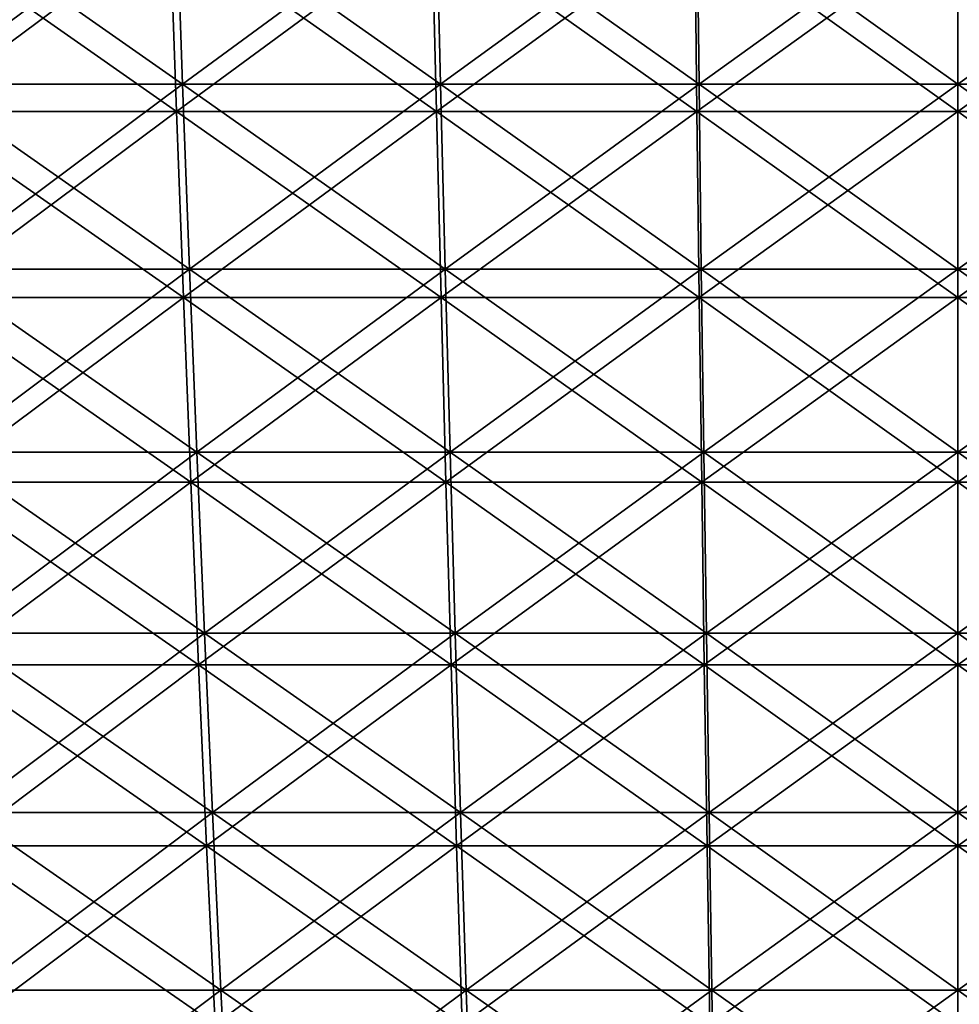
# Model space of a CAD drawing. Header units: millimetres. Extents: x -250 to 250, y -45 to 4150.
# Tile 528 of 656: x -26 to 0, y 4034 to 4061. Entities that reach past the tile are written whole.
import ezdxf

# ---------------------------------------------------------------- set-up
doc = ezdxf.new("R2010")
doc.units = ezdxf.units.MM
doc.header["$LTSCALE"] = 81.481481
for name, color, linetype in [('19', 7, 'CONTINUOUS'), ('20', 7, 'CONTINUOUS'), ('21', 7, 'CONTINUOUS'), ('22', 7, 'CONTINUOUS')]:
    doc.layers.add(name, color=color, linetype=linetype)

msp = doc.modelspace()

# ---------------------------------------------------------------- linework, layer by layer
at = {"layer": '19', "color": 7, "linetype": 'CONTINUOUS'}
for points in [[(-21.641, 4063.471, -233.548), (-28.581, 4058.312, -230.817), (-28.823, 4063.471, -232.77), (-21.641, 4063.471, -233.548)], [(-21.46, 4058.312, -231.587), (-28.581, 4058.312, -230.817), (-21.641, 4063.471, -233.548), (-21.46, 4058.312, -231.587)], [(-14.439, 4063.471, -234.103), (-21.46, 4058.312, -231.587), (-21.641, 4063.471, -233.548), (-14.439, 4063.471, -234.103)], [(-14.318, 4058.312, -232.138), (-21.46, 4058.312, -231.587), (-14.439, 4063.471, -234.103), (-14.318, 4058.312, -232.138)], [(-7.223, 4063.471, -234.437), (-14.318, 4058.312, -232.138), (-14.439, 4063.471, -234.103), (-7.223, 4063.471, -234.437)], [(-7.162, 4058.312, -232.469), (-14.318, 4058.312, -232.138), (-7.223, 4063.471, -234.437), (-7.162, 4058.312, -232.469)], [(0, 4063.471, -234.548), (-7.162, 4058.312, -232.469), (-7.223, 4063.471, -234.437), (0, 4063.471, -234.548)], [(0, 4058.312, -232.58), (-7.162, 4058.312, -232.469), (0, 4063.471, -234.548), (0, 4058.312, -232.58)], [(7.162, 4058.312, -232.469), (0, 4058.312, -232.58), (7.223, 4063.471, -234.437), (7.162, 4058.312, -232.469)], [(7.223, 4063.471, -234.437), (0, 4058.312, -232.58), (0, 4063.471, -234.548), (7.223, 4063.471, -234.437)], [(-21.46, 4058.312, -231.587), (-28.325, 4053.197, -228.75), (-28.581, 4058.312, -230.817), (-21.46, 4058.312, -231.587)], [(-21.268, 4053.197, -229.514), (-28.325, 4053.197, -228.75), (-21.46, 4058.312, -231.587), (-21.268, 4053.197, -229.514)], [(-14.318, 4058.312, -232.138), (-21.268, 4053.197, -229.514), (-21.46, 4058.312, -231.587), (-14.318, 4058.312, -232.138)], [(-14.19, 4053.197, -230.06), (-21.268, 4053.197, -229.514), (-14.318, 4058.312, -232.138), (-14.19, 4053.197, -230.06)], [(-7.162, 4058.312, -232.469), (-14.19, 4053.197, -230.06), (-14.318, 4058.312, -232.138), (-7.162, 4058.312, -232.469)], [(-7.098, 4053.197, -230.388), (-14.19, 4053.197, -230.06), (-7.162, 4058.312, -232.469), (-7.098, 4053.197, -230.388)], [(0, 4058.312, -232.58), (-7.098, 4053.197, -230.388), (-7.162, 4058.312, -232.469), (0, 4058.312, -232.58)], [(0, 4053.197, -230.497), (-7.098, 4053.197, -230.388), (0, 4058.312, -232.58), (0, 4053.197, -230.497)], [(7.098, 4053.197, -230.388), (0, 4053.197, -230.497), (7.162, 4058.312, -232.469), (7.098, 4053.197, -230.388)], [(7.162, 4058.312, -232.469), (0, 4053.197, -230.497), (0, 4058.312, -232.58), (7.162, 4058.312, -232.469)], [(-21.268, 4053.197, -229.514), (-28.056, 4048.129, -226.573), (-28.325, 4053.197, -228.75), (-21.268, 4053.197, -229.514)], [(-21.065, 4048.129, -227.329), (-28.056, 4048.129, -226.573), (-21.268, 4053.197, -229.514), (-21.065, 4048.129, -227.329)], [(-14.19, 4053.197, -230.06), (-21.065, 4048.129, -227.329), (-21.268, 4053.197, -229.514), (-14.19, 4053.197, -230.06)], [(-14.055, 4048.129, -227.87), (-21.065, 4048.129, -227.329), (-14.19, 4053.197, -230.06), (-14.055, 4048.129, -227.87)], [(-7.098, 4053.197, -230.388), (-14.055, 4048.129, -227.87), (-14.19, 4053.197, -230.06), (-7.098, 4053.197, -230.388)], [(-7.031, 4048.129, -228.195), (-14.055, 4048.129, -227.87), (-7.098, 4053.197, -230.388), (-7.031, 4048.129, -228.195)], [(0, 4053.197, -230.497), (-7.031, 4048.129, -228.195), (-7.098, 4053.197, -230.388), (0, 4053.197, -230.497)], [(0, 4048.129, -228.303), (-7.031, 4048.129, -228.195), (0, 4053.197, -230.497), (0, 4048.129, -228.303)], [(7.031, 4048.129, -228.195), (0, 4048.129, -228.303), (7.098, 4053.197, -230.388), (7.031, 4048.129, -228.195)], [(7.098, 4053.197, -230.388), (0, 4048.129, -228.303), (0, 4053.197, -230.497), (7.098, 4053.197, -230.388)], [(-21.065, 4048.129, -227.329), (-27.772, 4043.111, -224.284), (-28.056, 4048.129, -226.573), (-21.065, 4048.129, -227.329)], [(-20.852, 4043.111, -225.033), (-27.772, 4043.111, -224.284), (-21.065, 4048.129, -227.329), (-20.852, 4043.111, -225.033)], [(-14.055, 4048.129, -227.87), (-20.852, 4043.111, -225.033), (-21.065, 4048.129, -227.329), (-14.055, 4048.129, -227.87)], [(-13.913, 4043.111, -225.568), (-20.852, 4043.111, -225.033), (-14.055, 4048.129, -227.87), (-13.913, 4043.111, -225.568)], [(-7.031, 4048.129, -228.195), (-13.913, 4043.111, -225.568), (-14.055, 4048.129, -227.87), (-7.031, 4048.129, -228.195)], [(-6.96, 4043.111, -225.89), (-13.913, 4043.111, -225.568), (-7.031, 4048.129, -228.195), (-6.96, 4043.111, -225.89)], [(0, 4048.129, -228.303), (-6.96, 4043.111, -225.89), (-7.031, 4048.129, -228.195), (0, 4048.129, -228.303)], [(0, 4043.111, -225.997), (-6.96, 4043.111, -225.89), (0, 4048.129, -228.303), (0, 4043.111, -225.997)], [(6.96, 4043.111, -225.89), (0, 4043.111, -225.997), (7.031, 4048.129, -228.195), (6.96, 4043.111, -225.89)], [(7.031, 4048.129, -228.195), (0, 4043.111, -225.997), (0, 4048.129, -228.303), (7.031, 4048.129, -228.195)], [(-20.852, 4043.111, -225.033), (-27.475, 4038.145, -221.886), (-27.772, 4043.111, -224.284), (-20.852, 4043.111, -225.033)], [(-20.629, 4038.145, -222.627), (-27.475, 4038.145, -221.886), (-20.852, 4043.111, -225.033), (-20.629, 4038.145, -222.627)], [(-13.913, 4043.111, -225.568), (-20.629, 4038.145, -222.627), (-20.852, 4043.111, -225.033), (-13.913, 4043.111, -225.568)], [(-13.764, 4038.145, -223.157), (-20.629, 4038.145, -222.627), (-13.913, 4043.111, -225.568), (-13.764, 4038.145, -223.157)], [(-6.96, 4043.111, -225.89), (-13.764, 4038.145, -223.157), (-13.913, 4043.111, -225.568), (-6.96, 4043.111, -225.89)], [(-6.885, 4038.145, -223.475), (-13.764, 4038.145, -223.157), (-6.96, 4043.111, -225.89), (-6.885, 4038.145, -223.475)], [(0, 4043.111, -225.997), (-6.885, 4038.145, -223.475), (-6.96, 4043.111, -225.89), (0, 4043.111, -225.997)], [(0, 4038.145, -223.581), (-6.885, 4038.145, -223.475), (0, 4043.111, -225.997), (0, 4038.145, -223.581)], [(6.885, 4038.145, -223.475), (0, 4038.145, -223.581), (6.96, 4043.111, -225.89), (6.885, 4038.145, -223.475)], [(6.96, 4043.111, -225.89), (0, 4038.145, -223.581), (0, 4043.111, -225.997), (6.96, 4043.111, -225.89)], [(-20.629, 4038.145, -222.627), (-27.165, 4033.233, -219.38), (-27.475, 4038.145, -221.886), (-20.629, 4038.145, -222.627)], [(-20.396, 4033.233, -220.113), (-27.165, 4033.233, -219.38), (-20.629, 4038.145, -222.627), (-20.396, 4033.233, -220.113)], [(-13.764, 4038.145, -223.157), (-20.396, 4033.233, -220.113), (-20.629, 4038.145, -222.627), (-13.764, 4038.145, -223.157)], [(-13.608, 4033.233, -220.636), (-20.396, 4033.233, -220.113), (-13.764, 4038.145, -223.157), (-13.608, 4033.233, -220.636)], [(-6.885, 4038.145, -223.475), (-13.608, 4033.233, -220.636), (-13.764, 4038.145, -223.157), (-6.885, 4038.145, -223.475)], [(-6.807, 4033.233, -220.951), (-13.608, 4033.233, -220.636), (-6.885, 4038.145, -223.475), (-6.807, 4033.233, -220.951)], [(0, 4038.145, -223.581), (-6.807, 4033.233, -220.951), (-6.885, 4038.145, -223.475), (0, 4038.145, -223.581)], [(0, 4033.233, -221.056), (-6.807, 4033.233, -220.951), (0, 4038.145, -223.581), (0, 4033.233, -221.056)], [(6.807, 4033.233, -220.951), (0, 4033.233, -221.056), (6.885, 4038.145, -223.475), (6.807, 4033.233, -220.951)], [(6.885, 4038.145, -223.475), (0, 4033.233, -221.056), (0, 4038.145, -223.581), (6.885, 4038.145, -223.475)]]:
    msp.add_3dface(points, dxfattribs=at)
at = {"layer": '20', "color": 7, "linetype": 'CONTINUOUS'}
for points in [[(-28.581, 4058.312, 230.817), (-21.46, 4058.312, 231.587), (-28.823, 4063.471, 232.77), (-28.581, 4058.312, 230.817)], [(-28.823, 4063.471, 232.77), (-21.46, 4058.312, 231.587), (-21.641, 4063.471, 233.548), (-28.823, 4063.471, 232.77)], [(-21.46, 4058.312, 231.587), (-14.318, 4058.312, 232.138), (-21.641, 4063.471, 233.548), (-21.46, 4058.312, 231.587)], [(-21.641, 4063.471, 233.548), (-14.318, 4058.312, 232.138), (-14.439, 4063.471, 234.103), (-21.641, 4063.471, 233.548)], [(-14.318, 4058.312, 232.138), (-7.162, 4058.312, 232.469), (-14.439, 4063.471, 234.103), (-14.318, 4058.312, 232.138)], [(-14.439, 4063.471, 234.103), (-7.162, 4058.312, 232.469), (-7.223, 4063.471, 234.437), (-14.439, 4063.471, 234.103)], [(-7.162, 4058.312, 232.469), (0, 4058.312, 232.58), (-7.223, 4063.471, 234.437), (-7.162, 4058.312, 232.469)], [(-7.223, 4063.471, 234.437), (0, 4058.312, 232.58), (0, 4063.471, 234.548), (-7.223, 4063.471, 234.437)], [(0, 4058.312, 232.58), (7.162, 4058.312, 232.469), (0, 4063.471, 234.548), (0, 4058.312, 232.58)], [(0, 4063.471, 234.548), (7.162, 4058.312, 232.469), (7.223, 4063.471, 234.437), (0, 4063.471, 234.548)], [(-28.325, 4053.197, 228.75), (-21.268, 4053.197, 229.514), (-28.581, 4058.312, 230.817), (-28.325, 4053.197, 228.75)], [(-28.581, 4058.312, 230.817), (-21.268, 4053.197, 229.514), (-21.46, 4058.312, 231.587), (-28.581, 4058.312, 230.817)], [(-21.268, 4053.197, 229.514), (-14.19, 4053.197, 230.06), (-21.46, 4058.312, 231.587), (-21.268, 4053.197, 229.514)], [(-21.46, 4058.312, 231.587), (-14.19, 4053.197, 230.06), (-14.318, 4058.312, 232.138), (-21.46, 4058.312, 231.587)], [(-14.19, 4053.197, 230.06), (-7.098, 4053.197, 230.388), (-14.318, 4058.312, 232.138), (-14.19, 4053.197, 230.06)], [(-14.318, 4058.312, 232.138), (-7.098, 4053.197, 230.388), (-7.162, 4058.312, 232.469), (-14.318, 4058.312, 232.138)], [(-7.098, 4053.197, 230.388), (0, 4053.197, 230.497), (-7.162, 4058.312, 232.469), (-7.098, 4053.197, 230.388)], [(-7.162, 4058.312, 232.469), (0, 4053.197, 230.497), (0, 4058.312, 232.58), (-7.162, 4058.312, 232.469)], [(0, 4053.197, 230.497), (7.098, 4053.197, 230.388), (0, 4058.312, 232.58), (0, 4053.197, 230.497)], [(0, 4058.312, 232.58), (7.098, 4053.197, 230.388), (7.162, 4058.312, 232.469), (0, 4058.312, 232.58)], [(-28.056, 4048.129, 226.573), (-21.065, 4048.129, 227.329), (-28.325, 4053.197, 228.75), (-28.056, 4048.129, 226.573)], [(-28.325, 4053.197, 228.75), (-21.065, 4048.129, 227.329), (-21.268, 4053.197, 229.514), (-28.325, 4053.197, 228.75)], [(-21.065, 4048.129, 227.329), (-14.055, 4048.129, 227.87), (-21.268, 4053.197, 229.514), (-21.065, 4048.129, 227.329)], [(-21.268, 4053.197, 229.514), (-14.055, 4048.129, 227.87), (-14.19, 4053.197, 230.06), (-21.268, 4053.197, 229.514)], [(-14.055, 4048.129, 227.87), (-7.031, 4048.129, 228.195), (-14.19, 4053.197, 230.06), (-14.055, 4048.129, 227.87)], [(-14.19, 4053.197, 230.06), (-7.031, 4048.129, 228.195), (-7.098, 4053.197, 230.388), (-14.19, 4053.197, 230.06)], [(-7.031, 4048.129, 228.195), (0, 4048.129, 228.303), (-7.098, 4053.197, 230.388), (-7.031, 4048.129, 228.195)], [(-7.098, 4053.197, 230.388), (0, 4048.129, 228.303), (0, 4053.197, 230.497), (-7.098, 4053.197, 230.388)], [(0, 4048.129, 228.303), (7.031, 4048.129, 228.195), (0, 4053.197, 230.497), (0, 4048.129, 228.303)], [(0, 4053.197, 230.497), (7.031, 4048.129, 228.195), (7.098, 4053.197, 230.388), (0, 4053.197, 230.497)], [(-27.772, 4043.111, 224.284), (-20.852, 4043.111, 225.033), (-28.056, 4048.129, 226.573), (-27.772, 4043.111, 224.284)], [(-28.056, 4048.129, 226.573), (-20.852, 4043.111, 225.033), (-21.065, 4048.129, 227.329), (-28.056, 4048.129, 226.573)], [(-20.852, 4043.111, 225.033), (-13.913, 4043.111, 225.568), (-21.065, 4048.129, 227.329), (-20.852, 4043.111, 225.033)], [(-21.065, 4048.129, 227.329), (-13.913, 4043.111, 225.568), (-14.055, 4048.129, 227.87), (-21.065, 4048.129, 227.329)], [(-13.913, 4043.111, 225.568), (-6.96, 4043.111, 225.89), (-14.055, 4048.129, 227.87), (-13.913, 4043.111, 225.568)], [(-14.055, 4048.129, 227.87), (-6.96, 4043.111, 225.89), (-7.031, 4048.129, 228.195), (-14.055, 4048.129, 227.87)], [(-6.96, 4043.111, 225.89), (0, 4043.111, 225.997), (-7.031, 4048.129, 228.195), (-6.96, 4043.111, 225.89)], [(-7.031, 4048.129, 228.195), (0, 4043.111, 225.997), (0, 4048.129, 228.303), (-7.031, 4048.129, 228.195)], [(0, 4043.111, 225.997), (6.96, 4043.111, 225.89), (0, 4048.129, 228.303), (0, 4043.111, 225.997)], [(0, 4048.129, 228.303), (6.96, 4043.111, 225.89), (7.031, 4048.129, 228.195), (0, 4048.129, 228.303)], [(-27.475, 4038.145, 221.886), (-20.629, 4038.145, 222.627), (-27.772, 4043.111, 224.284), (-27.475, 4038.145, 221.886)], [(-27.772, 4043.111, 224.284), (-20.629, 4038.145, 222.627), (-20.852, 4043.111, 225.033), (-27.772, 4043.111, 224.284)], [(-20.629, 4038.145, 222.627), (-13.764, 4038.145, 223.157), (-20.852, 4043.111, 225.033), (-20.629, 4038.145, 222.627)], [(-20.852, 4043.111, 225.033), (-13.764, 4038.145, 223.157), (-13.913, 4043.111, 225.568), (-20.852, 4043.111, 225.033)], [(-13.764, 4038.145, 223.157), (-6.885, 4038.145, 223.475), (-13.913, 4043.111, 225.568), (-13.764, 4038.145, 223.157)], [(-13.913, 4043.111, 225.568), (-6.885, 4038.145, 223.475), (-6.96, 4043.111, 225.89), (-13.913, 4043.111, 225.568)], [(-6.885, 4038.145, 223.475), (0, 4038.145, 223.581), (-6.96, 4043.111, 225.89), (-6.885, 4038.145, 223.475)], [(-6.96, 4043.111, 225.89), (0, 4038.145, 223.581), (0, 4043.111, 225.997), (-6.96, 4043.111, 225.89)], [(0, 4038.145, 223.581), (6.885, 4038.145, 223.475), (0, 4043.111, 225.997), (0, 4038.145, 223.581)], [(0, 4043.111, 225.997), (6.885, 4038.145, 223.475), (6.96, 4043.111, 225.89), (0, 4043.111, 225.997)], [(-27.165, 4033.233, 219.38), (-20.396, 4033.233, 220.113), (-27.475, 4038.145, 221.886), (-27.165, 4033.233, 219.38)], [(-27.475, 4038.145, 221.886), (-20.396, 4033.233, 220.113), (-20.629, 4038.145, 222.627), (-27.475, 4038.145, 221.886)], [(-20.396, 4033.233, 220.113), (-13.608, 4033.233, 220.636), (-20.629, 4038.145, 222.627), (-20.396, 4033.233, 220.113)], [(-20.629, 4038.145, 222.627), (-13.608, 4033.233, 220.636), (-13.764, 4038.145, 223.157), (-20.629, 4038.145, 222.627)], [(-13.608, 4033.233, 220.636), (-6.807, 4033.233, 220.951), (-13.764, 4038.145, 223.157), (-13.608, 4033.233, 220.636)], [(-13.764, 4038.145, 223.157), (-6.807, 4033.233, 220.951), (-6.885, 4038.145, 223.475), (-13.764, 4038.145, 223.157)], [(-6.807, 4033.233, 220.951), (0, 4033.233, 221.056), (-6.885, 4038.145, 223.475), (-6.807, 4033.233, 220.951)], [(-6.885, 4038.145, 223.475), (0, 4033.233, 221.056), (0, 4038.145, 223.581), (-6.885, 4038.145, 223.475)], [(0, 4033.233, 221.056), (6.807, 4033.233, 220.951), (0, 4038.145, 223.581), (0, 4033.233, 221.056)], [(0, 4038.145, 223.581), (6.807, 4033.233, 220.951), (6.885, 4038.145, 223.475), (0, 4038.145, 223.581)]]:
    msp.add_3dface(points, dxfattribs=at)
at = {"layer": '21', "color": 7, "linetype": 'CONTINUOUS'}
for points in [[(-21.469, 4064.175, 231.683), (-28.353, 4059.057, 228.975), (-28.593, 4064.175, 230.912), (-21.469, 4064.175, 231.683)], [(-21.288, 4059.057, 229.739), (-28.353, 4059.057, 228.975), (-21.469, 4064.175, 231.683), (-21.288, 4059.057, 229.739)], [(-14.324, 4064.175, 232.234), (-21.288, 4059.057, 229.739), (-21.469, 4064.175, 231.683), (-14.324, 4064.175, 232.234)], [(-14.204, 4059.057, 230.286), (-21.288, 4059.057, 229.739), (-14.324, 4064.175, 232.234), (-14.204, 4059.057, 230.286)], [(-7.165, 4064.175, 232.565), (-14.204, 4059.057, 230.286), (-14.324, 4064.175, 232.234), (-7.165, 4064.175, 232.565)], [(-7.105, 4059.057, 230.614), (-14.204, 4059.057, 230.286), (-7.165, 4064.175, 232.565), (-7.105, 4059.057, 230.614)], [(0, 4064.175, 232.676), (-7.105, 4059.057, 230.614), (-7.165, 4064.175, 232.565), (0, 4064.175, 232.676)], [(0, 4059.057, 230.724), (-7.105, 4059.057, 230.614), (0, 4064.175, 232.676), (0, 4059.057, 230.724)], [(7.105, 4059.057, 230.614), (0, 4059.057, 230.724), (7.165, 4064.175, 232.565), (7.105, 4059.057, 230.614)], [(7.165, 4064.175, 232.565), (0, 4059.057, 230.724), (0, 4064.175, 232.676), (7.165, 4064.175, 232.565)], [(-21.288, 4059.057, 229.739), (-28.099, 4053.983, 226.926), (-28.353, 4059.057, 228.975), (-21.288, 4059.057, 229.739)], [(-21.098, 4053.983, 227.683), (-28.099, 4053.983, 226.926), (-21.288, 4059.057, 229.739), (-21.098, 4053.983, 227.683)], [(-14.204, 4059.057, 230.286), (-21.098, 4053.983, 227.683), (-21.288, 4059.057, 229.739), (-14.204, 4059.057, 230.286)], [(-14.076, 4053.983, 228.225), (-21.098, 4053.983, 227.683), (-14.204, 4059.057, 230.286), (-14.076, 4053.983, 228.225)], [(-7.105, 4059.057, 230.614), (-14.076, 4053.983, 228.225), (-14.204, 4059.057, 230.286), (-7.105, 4059.057, 230.614)], [(-7.042, 4053.983, 228.55), (-14.076, 4053.983, 228.225), (-7.105, 4059.057, 230.614), (-7.042, 4053.983, 228.55)], [(0, 4059.057, 230.724), (-7.042, 4053.983, 228.55), (-7.105, 4059.057, 230.614), (0, 4059.057, 230.724)], [(0, 4053.983, 228.659), (-7.042, 4053.983, 228.55), (0, 4059.057, 230.724), (0, 4053.983, 228.659)], [(7.042, 4053.983, 228.55), (0, 4053.983, 228.659), (7.105, 4059.057, 230.614), (7.042, 4053.983, 228.55)], [(7.105, 4059.057, 230.614), (0, 4053.983, 228.659), (0, 4059.057, 230.724), (7.105, 4059.057, 230.614)], [(-21.098, 4053.983, 227.683), (-27.832, 4048.957, 224.766), (-28.099, 4053.983, 226.926), (-21.098, 4053.983, 227.683)], [(-20.897, 4048.957, 225.516), (-27.832, 4048.957, 224.766), (-21.098, 4053.983, 227.683), (-20.897, 4048.957, 225.516)], [(-14.076, 4053.983, 228.225), (-20.897, 4048.957, 225.516), (-21.098, 4053.983, 227.683), (-14.076, 4053.983, 228.225)], [(-13.942, 4048.957, 226.053), (-20.897, 4048.957, 225.516), (-14.076, 4053.983, 228.225), (-13.942, 4048.957, 226.053)], [(-7.042, 4053.983, 228.55), (-13.942, 4048.957, 226.053), (-14.076, 4053.983, 228.225), (-7.042, 4053.983, 228.55)], [(-6.975, 4048.957, 226.375), (-13.942, 4048.957, 226.053), (-7.042, 4053.983, 228.55), (-6.975, 4048.957, 226.375)], [(0, 4053.983, 228.659), (-6.975, 4048.957, 226.375), (-7.042, 4053.983, 228.55), (0, 4053.983, 228.659)], [(0, 4048.957, 226.482), (-6.975, 4048.957, 226.375), (0, 4053.983, 228.659), (0, 4048.957, 226.482)], [(6.975, 4048.957, 226.375), (0, 4048.957, 226.482), (7.042, 4053.983, 228.55), (6.975, 4048.957, 226.375)], [(7.042, 4053.983, 228.55), (0, 4048.957, 226.482), (0, 4053.983, 228.659), (7.042, 4053.983, 228.55)], [(-20.897, 4048.957, 225.516), (-27.551, 4043.979, 222.496), (-27.832, 4048.957, 224.766), (-20.897, 4048.957, 225.516)], [(-20.686, 4043.979, 223.239), (-27.551, 4043.979, 222.496), (-20.897, 4048.957, 225.516), (-20.686, 4043.979, 223.239)], [(-13.942, 4048.957, 226.053), (-20.686, 4043.979, 223.239), (-20.897, 4048.957, 225.516), (-13.942, 4048.957, 226.053)], [(-13.802, 4043.979, 223.77), (-20.686, 4043.979, 223.239), (-13.942, 4048.957, 226.053), (-13.802, 4043.979, 223.77)], [(-6.975, 4048.957, 226.375), (-13.802, 4043.979, 223.77), (-13.942, 4048.957, 226.053), (-6.975, 4048.957, 226.375)], [(-6.904, 4043.979, 224.089), (-13.802, 4043.979, 223.77), (-6.975, 4048.957, 226.375), (-6.904, 4043.979, 224.089)], [(0, 4048.957, 226.482), (-6.904, 4043.979, 224.089), (-6.975, 4048.957, 226.375), (0, 4048.957, 226.482)], [(0, 4043.979, 224.195), (-6.904, 4043.979, 224.089), (0, 4048.957, 226.482), (0, 4043.979, 224.195)], [(6.904, 4043.979, 224.089), (0, 4043.979, 224.195), (6.975, 4048.957, 226.375), (6.904, 4043.979, 224.089)], [(6.975, 4048.957, 226.375), (0, 4043.979, 224.195), (0, 4048.957, 226.482), (6.975, 4048.957, 226.375)], [(-20.686, 4043.979, 223.239), (-27.257, 4039.054, 220.118), (-27.551, 4043.979, 222.496), (-20.686, 4043.979, 223.239)], [(-20.465, 4039.054, 220.853), (-27.257, 4039.054, 220.118), (-20.686, 4043.979, 223.239), (-20.465, 4039.054, 220.853)], [(-13.802, 4043.979, 223.77), (-20.465, 4039.054, 220.853), (-20.686, 4043.979, 223.239), (-13.802, 4043.979, 223.77)], [(-13.654, 4039.054, 221.379), (-20.465, 4039.054, 220.853), (-13.802, 4043.979, 223.77), (-13.654, 4039.054, 221.379)], [(-6.904, 4043.979, 224.089), (-13.654, 4039.054, 221.379), (-13.802, 4043.979, 223.77), (-6.904, 4043.979, 224.089)], [(-6.83, 4039.054, 221.694), (-13.654, 4039.054, 221.379), (-6.904, 4043.979, 224.089), (-6.83, 4039.054, 221.694)], [(0, 4043.979, 224.195), (-6.83, 4039.054, 221.694), (-6.904, 4043.979, 224.089), (0, 4043.979, 224.195)], [(0, 4039.054, 221.799), (-6.83, 4039.054, 221.694), (0, 4043.979, 224.195), (0, 4039.054, 221.799)], [(6.83, 4039.054, 221.694), (0, 4039.054, 221.799), (6.904, 4043.979, 224.089), (6.83, 4039.054, 221.694)], [(6.904, 4043.979, 224.089), (0, 4039.054, 221.799), (0, 4043.979, 224.195), (6.904, 4043.979, 224.089)], [(-20.465, 4039.054, 220.853), (-26.949, 4034.182, 217.633), (-27.257, 4039.054, 220.118), (-20.465, 4039.054, 220.853)], [(-20.234, 4034.182, 218.359), (-26.949, 4034.182, 217.633), (-20.465, 4039.054, 220.853), (-20.234, 4034.182, 218.359)], [(-13.654, 4039.054, 221.379), (-20.234, 4034.182, 218.359), (-20.465, 4039.054, 220.853), (-13.654, 4039.054, 221.379)], [(-13.5, 4034.182, 218.879), (-20.234, 4034.182, 218.359), (-13.654, 4039.054, 221.379), (-13.5, 4034.182, 218.879)], [(-6.83, 4039.054, 221.694), (-13.5, 4034.182, 218.879), (-13.654, 4039.054, 221.379), (-6.83, 4039.054, 221.694)], [(-6.753, 4034.182, 219.191), (-13.5, 4034.182, 218.879), (-6.83, 4039.054, 221.694), (-6.753, 4034.182, 219.191)], [(0, 4039.054, 221.799), (-6.753, 4034.182, 219.191), (-6.83, 4039.054, 221.694), (0, 4039.054, 221.799)], [(0, 4034.182, 219.295), (-6.753, 4034.182, 219.191), (0, 4039.054, 221.799), (0, 4034.182, 219.295)], [(6.753, 4034.182, 219.191), (0, 4034.182, 219.295), (6.83, 4039.054, 221.694), (6.753, 4034.182, 219.191)], [(6.83, 4039.054, 221.694), (0, 4034.182, 219.295), (0, 4039.054, 221.799), (6.83, 4039.054, 221.694)], [(-20.234, 4034.182, 218.359), (-26.628, 4029.367, 215.041), (-26.949, 4034.182, 217.633), (-20.234, 4034.182, 218.359)], [(-19.993, 4029.367, 215.759), (-26.628, 4029.367, 215.041), (-20.234, 4034.182, 218.359), (-19.993, 4029.367, 215.759)], [(-13.5, 4034.182, 218.879), (-19.993, 4029.367, 215.759), (-20.234, 4034.182, 218.359), (-13.5, 4034.182, 218.879)], [(-13.339, 4029.367, 216.272), (-19.993, 4029.367, 215.759), (-13.5, 4034.182, 218.879), (-13.339, 4029.367, 216.272)], [(-6.753, 4034.182, 219.191), (-13.339, 4029.367, 216.272), (-13.5, 4034.182, 218.879), (-6.753, 4034.182, 219.191)], [(-6.673, 4029.367, 216.581), (-13.339, 4029.367, 216.272), (-6.753, 4034.182, 219.191), (-6.673, 4029.367, 216.581)], [(0, 4034.182, 219.295), (-6.673, 4029.367, 216.581), (-6.753, 4034.182, 219.191), (0, 4034.182, 219.295)], [(0, 4029.367, 216.683), (-6.673, 4029.367, 216.581), (0, 4034.182, 219.295), (0, 4029.367, 216.683)], [(6.673, 4029.367, 216.581), (0, 4029.367, 216.683), (6.753, 4034.182, 219.191), (6.673, 4029.367, 216.581)], [(6.753, 4034.182, 219.191), (0, 4029.367, 216.683), (0, 4034.182, 219.295), (6.753, 4034.182, 219.191)]]:
    msp.add_3dface(points, dxfattribs=at)
at = {"layer": '22', "color": 7, "linetype": 'CONTINUOUS'}
for points in [[(-28.353, 4059.057, -228.975), (-21.288, 4059.057, -229.739), (-28.593, 4064.175, -230.912), (-28.353, 4059.057, -228.975)], [(-28.593, 4064.175, -230.912), (-21.288, 4059.057, -229.739), (-21.469, 4064.175, -231.683), (-28.593, 4064.175, -230.912)], [(-21.288, 4059.057, -229.739), (-14.204, 4059.057, -230.286), (-21.469, 4064.175, -231.683), (-21.288, 4059.057, -229.739)], [(-21.469, 4064.175, -231.683), (-14.204, 4059.057, -230.286), (-14.324, 4064.175, -232.234), (-21.469, 4064.175, -231.683)], [(-14.204, 4059.057, -230.286), (-7.105, 4059.057, -230.614), (-14.324, 4064.175, -232.234), (-14.204, 4059.057, -230.286)], [(-14.324, 4064.175, -232.234), (-7.105, 4059.057, -230.614), (-7.165, 4064.175, -232.565), (-14.324, 4064.175, -232.234)], [(-7.105, 4059.057, -230.614), (0, 4059.057, -230.724), (-7.165, 4064.175, -232.565), (-7.105, 4059.057, -230.614)], [(-7.165, 4064.175, -232.565), (0, 4059.057, -230.724), (0, 4064.175, -232.676), (-7.165, 4064.175, -232.565)], [(0, 4059.057, -230.724), (7.105, 4059.057, -230.614), (0, 4064.175, -232.676), (0, 4059.057, -230.724)], [(0, 4064.175, -232.676), (7.105, 4059.057, -230.614), (7.165, 4064.175, -232.565), (0, 4064.175, -232.676)], [(-28.099, 4053.983, -226.926), (-21.098, 4053.983, -227.683), (-28.353, 4059.057, -228.975), (-28.099, 4053.983, -226.926)], [(-28.353, 4059.057, -228.975), (-21.098, 4053.983, -227.683), (-21.288, 4059.057, -229.739), (-28.353, 4059.057, -228.975)], [(-21.098, 4053.983, -227.683), (-14.076, 4053.983, -228.225), (-21.288, 4059.057, -229.739), (-21.098, 4053.983, -227.683)], [(-21.288, 4059.057, -229.739), (-14.076, 4053.983, -228.225), (-14.204, 4059.057, -230.286), (-21.288, 4059.057, -229.739)], [(-14.076, 4053.983, -228.225), (-7.042, 4053.983, -228.55), (-14.204, 4059.057, -230.286), (-14.076, 4053.983, -228.225)], [(-14.204, 4059.057, -230.286), (-7.042, 4053.983, -228.55), (-7.105, 4059.057, -230.614), (-14.204, 4059.057, -230.286)], [(-7.042, 4053.983, -228.55), (0, 4053.983, -228.659), (-7.105, 4059.057, -230.614), (-7.042, 4053.983, -228.55)], [(-7.105, 4059.057, -230.614), (0, 4053.983, -228.659), (0, 4059.057, -230.724), (-7.105, 4059.057, -230.614)], [(0, 4053.983, -228.659), (7.042, 4053.983, -228.55), (0, 4059.057, -230.724), (0, 4053.983, -228.659)], [(0, 4059.057, -230.724), (7.042, 4053.983, -228.55), (7.105, 4059.057, -230.614), (0, 4059.057, -230.724)], [(-27.832, 4048.957, -224.766), (-20.897, 4048.957, -225.516), (-28.099, 4053.983, -226.926), (-27.832, 4048.957, -224.766)], [(-28.099, 4053.983, -226.926), (-20.897, 4048.957, -225.516), (-21.098, 4053.983, -227.683), (-28.099, 4053.983, -226.926)], [(-20.897, 4048.957, -225.516), (-13.942, 4048.957, -226.053), (-21.098, 4053.983, -227.683), (-20.897, 4048.957, -225.516)], [(-21.098, 4053.983, -227.683), (-13.942, 4048.957, -226.053), (-14.076, 4053.983, -228.225), (-21.098, 4053.983, -227.683)], [(-13.942, 4048.957, -226.053), (-6.975, 4048.957, -226.375), (-14.076, 4053.983, -228.225), (-13.942, 4048.957, -226.053)], [(-14.076, 4053.983, -228.225), (-6.975, 4048.957, -226.375), (-7.042, 4053.983, -228.55), (-14.076, 4053.983, -228.225)], [(-6.975, 4048.957, -226.375), (0, 4048.957, -226.482), (-7.042, 4053.983, -228.55), (-6.975, 4048.957, -226.375)], [(-7.042, 4053.983, -228.55), (0, 4048.957, -226.482), (0, 4053.983, -228.659), (-7.042, 4053.983, -228.55)], [(0, 4048.957, -226.482), (6.975, 4048.957, -226.375), (0, 4053.983, -228.659), (0, 4048.957, -226.482)], [(0, 4053.983, -228.659), (6.975, 4048.957, -226.375), (7.042, 4053.983, -228.55), (0, 4053.983, -228.659)], [(-27.551, 4043.979, -222.496), (-20.686, 4043.979, -223.239), (-27.832, 4048.957, -224.766), (-27.551, 4043.979, -222.496)], [(-27.832, 4048.957, -224.766), (-20.686, 4043.979, -223.239), (-20.897, 4048.957, -225.516), (-27.832, 4048.957, -224.766)], [(-20.686, 4043.979, -223.239), (-13.802, 4043.979, -223.77), (-20.897, 4048.957, -225.516), (-20.686, 4043.979, -223.239)], [(-20.897, 4048.957, -225.516), (-13.802, 4043.979, -223.77), (-13.942, 4048.957, -226.053), (-20.897, 4048.957, -225.516)], [(-13.802, 4043.979, -223.77), (-6.904, 4043.979, -224.089), (-13.942, 4048.957, -226.053), (-13.802, 4043.979, -223.77)], [(-13.942, 4048.957, -226.053), (-6.904, 4043.979, -224.089), (-6.975, 4048.957, -226.375), (-13.942, 4048.957, -226.053)], [(-6.904, 4043.979, -224.089), (0, 4043.979, -224.195), (-6.975, 4048.957, -226.375), (-6.904, 4043.979, -224.089)], [(-6.975, 4048.957, -226.375), (0, 4043.979, -224.195), (0, 4048.957, -226.482), (-6.975, 4048.957, -226.375)], [(0, 4043.979, -224.195), (6.904, 4043.979, -224.089), (0, 4048.957, -226.482), (0, 4043.979, -224.195)], [(0, 4048.957, -226.482), (6.904, 4043.979, -224.089), (6.975, 4048.957, -226.375), (0, 4048.957, -226.482)], [(-27.257, 4039.054, -220.118), (-20.465, 4039.054, -220.853), (-27.551, 4043.979, -222.496), (-27.257, 4039.054, -220.118)], [(-27.551, 4043.979, -222.496), (-20.465, 4039.054, -220.853), (-20.686, 4043.979, -223.239), (-27.551, 4043.979, -222.496)], [(-20.465, 4039.054, -220.853), (-13.654, 4039.054, -221.379), (-20.686, 4043.979, -223.239), (-20.465, 4039.054, -220.853)], [(-20.686, 4043.979, -223.239), (-13.654, 4039.054, -221.379), (-13.802, 4043.979, -223.77), (-20.686, 4043.979, -223.239)], [(-13.654, 4039.054, -221.379), (-6.83, 4039.054, -221.694), (-13.802, 4043.979, -223.77), (-13.654, 4039.054, -221.379)], [(-13.802, 4043.979, -223.77), (-6.83, 4039.054, -221.694), (-6.904, 4043.979, -224.089), (-13.802, 4043.979, -223.77)], [(-6.83, 4039.054, -221.694), (0, 4039.054, -221.799), (-6.904, 4043.979, -224.089), (-6.83, 4039.054, -221.694)], [(-6.904, 4043.979, -224.089), (0, 4039.054, -221.799), (0, 4043.979, -224.195), (-6.904, 4043.979, -224.089)], [(0, 4039.054, -221.799), (6.83, 4039.054, -221.694), (0, 4043.979, -224.195), (0, 4039.054, -221.799)], [(0, 4043.979, -224.195), (6.83, 4039.054, -221.694), (6.904, 4043.979, -224.089), (0, 4043.979, -224.195)], [(-26.949, 4034.182, -217.633), (-20.234, 4034.182, -218.359), (-27.257, 4039.054, -220.118), (-26.949, 4034.182, -217.633)], [(-27.257, 4039.054, -220.118), (-20.234, 4034.182, -218.359), (-20.465, 4039.054, -220.853), (-27.257, 4039.054, -220.118)], [(-20.234, 4034.182, -218.359), (-13.5, 4034.182, -218.879), (-20.465, 4039.054, -220.853), (-20.234, 4034.182, -218.359)], [(-20.465, 4039.054, -220.853), (-13.5, 4034.182, -218.879), (-13.654, 4039.054, -221.379), (-20.465, 4039.054, -220.853)], [(-13.5, 4034.182, -218.879), (-6.753, 4034.182, -219.191), (-13.654, 4039.054, -221.379), (-13.5, 4034.182, -218.879)], [(-13.654, 4039.054, -221.379), (-6.753, 4034.182, -219.191), (-6.83, 4039.054, -221.694), (-13.654, 4039.054, -221.379)], [(-6.753, 4034.182, -219.191), (0, 4034.182, -219.295), (-6.83, 4039.054, -221.694), (-6.753, 4034.182, -219.191)], [(-6.83, 4039.054, -221.694), (0, 4034.182, -219.295), (0, 4039.054, -221.799), (-6.83, 4039.054, -221.694)], [(0, 4034.182, -219.295), (6.753, 4034.182, -219.191), (0, 4039.054, -221.799), (0, 4034.182, -219.295)], [(0, 4039.054, -221.799), (6.753, 4034.182, -219.191), (6.83, 4039.054, -221.694), (0, 4039.054, -221.799)], [(-26.628, 4029.367, -215.041), (-19.993, 4029.367, -215.759), (-26.949, 4034.182, -217.633), (-26.628, 4029.367, -215.041)], [(-26.949, 4034.182, -217.633), (-19.993, 4029.367, -215.759), (-20.234, 4034.182, -218.359), (-26.949, 4034.182, -217.633)], [(-19.993, 4029.367, -215.759), (-13.339, 4029.367, -216.272), (-20.234, 4034.182, -218.359), (-19.993, 4029.367, -215.759)], [(-20.234, 4034.182, -218.359), (-13.339, 4029.367, -216.272), (-13.5, 4034.182, -218.879), (-20.234, 4034.182, -218.359)], [(-13.339, 4029.367, -216.272), (-6.673, 4029.367, -216.581), (-13.5, 4034.182, -218.879), (-13.339, 4029.367, -216.272)], [(-13.5, 4034.182, -218.879), (-6.673, 4029.367, -216.581), (-6.753, 4034.182, -219.191), (-13.5, 4034.182, -218.879)], [(-6.673, 4029.367, -216.581), (0, 4029.367, -216.683), (-6.753, 4034.182, -219.191), (-6.673, 4029.367, -216.581)], [(-6.753, 4034.182, -219.191), (0, 4029.367, -216.683), (0, 4034.182, -219.295), (-6.753, 4034.182, -219.191)], [(0, 4029.367, -216.683), (6.673, 4029.367, -216.581), (0, 4034.182, -219.295), (0, 4029.367, -216.683)], [(0, 4034.182, -219.295), (6.673, 4029.367, -216.581), (6.753, 4034.182, -219.191), (0, 4034.182, -219.295)]]:
    msp.add_3dface(points, dxfattribs=at)

doc.saveas('drawing.dxf')
